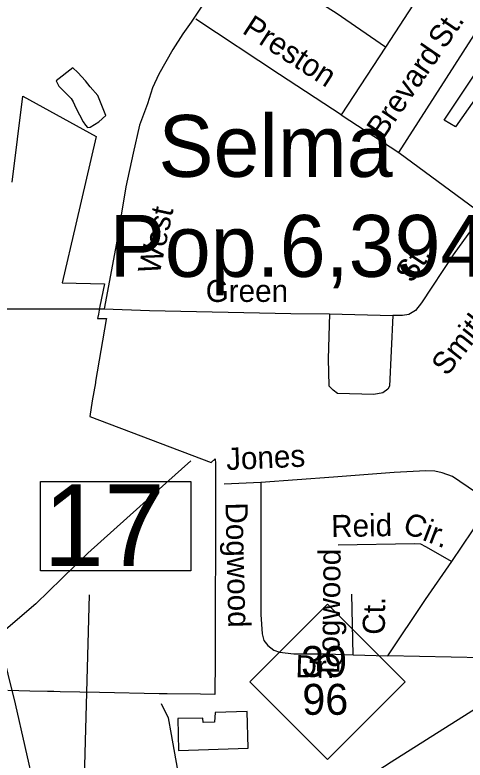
# Model space of a CAD drawing. Extents: x 2082433 to 2279600, y 546599 to 755198.
# Drawn here: x 2208822 to 2210752, y 648029 to 651223 of the extents above; entities that cross this region are included whole.
import ezdxf

# ---------------------------------------------------------------- set-up
doc = ezdxf.new("R2010")
doc.units = 0
for name, color, linetype in [('Exist Boundary Political City Limit New', 7, 'Continuous'), ('Exist Civil Demographics City Label', 7, 'Continuous'), ('Exist Cultural Warehouse Building Footprint', 7, 'Continuous'), ('Exist Hydrographic Misc Water Feature', 7, 'Continuous'), ('Exist Road Non-System Type 51', 7, 'Continuous'), ('Exist Road Non-System Type 51 Label', 7, 'Continuous'), ('Exist Road Primary NC Shield CELL', 7, 'Continuous'), ('Exist Road Primary NC Shield Number Label', 7, 'Continuous'), ('Exist Road Primary US Structure Standard Bridge Number Label', 7, 'Continuous'), ('Exist Road Primary US UnDivided 4 Lane Attributed', 7, 'Continuous'), ('Exist Utilities Electrical Transmission Line', 7, 'Continuous'), ('Map Preparation Boundary City Limit Buffer Line', 7, 'Continuous')]:
    doc.layers.add(name, color=color, linetype=linetype)

msp = doc.modelspace()

# ---------------------------------------------------------------- linework, layer by layer
at = {"layer": 'Exist Boundary Political City Limit New'}
msp.add_lwpolyline([(2208810.5, 650505.9), (2208856.8, 650875.1), (2209170, 650701.6), (2209083.2, 650325.8), (2209025.2, 650074.8), (2209206, 650070.8), (2209186.8, 649975.1), (2209180.2, 649941), (2209176.5, 649922), (2209181.2, 649921.9), (2209214.5, 649921.2), (2209214, 649917.8), (2209168.2, 649651.1), (2209167.5, 649646), (2209154.2, 649569.4), (2209142.8, 649501.5), (2209663, 649304.8), (2209680.2, 649320.8), (2209681.8, 649300), (2209681.5, 649230.6), (2209681.5, 649179.6), (2209680.2, 648457.1), (2209680, 648310.9), (2209617.2, 648311.6), (2209475.5, 648313), (2209451, 648313.2), (2209441.2, 648313.4), (2209184.5, 648318.4), (2209016, 648322.2), (2208989.5, 648322.8), (2208962, 648323.4), (2208886.5, 648325.1), (2208791.8, 648327.2)], dxfattribs=at)
at = {"layer": 'Exist Cultural Warehouse Building Footprint'}
for points in [[(2210663, 650771.8), (2210833.8, 651029), (2211003.1, 650930.2), (2210970.2, 650881.6), (2210841.7, 650956.8), (2210826, 650930.2), (2210837, 650922.3), (2210711.6, 650743.6)], [(2209523.9, 648069.7), (2209822.5, 648080.9), (2209817.8, 648237.4), (2209680.2, 648233.7), (2209678.3, 648191.5), (2209629.6, 648190.6), (2209627.8, 648209.3), (2209520.1, 648207.4)]]:
    msp.add_lwpolyline(points, close=True, dxfattribs=at)
at = {"layer": 'Exist Hydrographic Misc Water Feature'}
for points in [[(2209070.4, 650996.4), (2208999, 650939.9), (2209010.9, 650917.8), (2209063.4, 650864.5), (2209071.6, 650850.2), (2209083.9, 650824.4), (2209114.3, 650764.7), (2209124.3, 650750.6), (2209134.2, 650741), (2209144.4, 650741.1), (2209181.9, 650765), (2209211.9, 650791.4), (2209177.2, 650877.3), (2209144.8, 650915), (2209124.9, 650940.8), (2209092.5, 650976.4), (2209070.4, 650996.4)], [(2209575.8, 649312.4), (2209468.8, 649215.9), (2209135, 648915.8), (2208912.5, 648698.4), (2208721.6, 648537)]]:
    msp.add_lwpolyline(points, dxfattribs=at)
at = {"layer": 'Exist Road Non-System Type 51'}
for p, q in [((2210605.2, 651383), (2210411.5, 651084.6)), ((2210468.7, 650632.8), (2210843.1, 651218.5)), ((2210411.5, 651084.6), (2210220.4, 650795.3)), ((2210220.4, 650795.3), (2210468.7, 650632.8)), ((2210468.7, 650632.8), (2210826.2, 650368.2)), ((2210171, 649941.1), (2210442.7, 649934)), ((2209875.8, 649218.2), (2209719.8, 649211.7)), ((2210694.9, 648880.2), (2210863.9, 649131.1)), ((2210272.4, 648479.8), (2210265.9, 648739.8)), ((2210272.4, 648479.8), (2210420.6, 648475.9)), ((2210889.9, 648466.8), (2210420.6, 648475.9))]:
    msp.add_line(p, q, dxfattribs=at)
for points in [[(2209970.4, 651784.8), (2209775.7, 651490.8), (2209578.2, 651192.3), (2209541.7, 651141.9), (2209499.1, 651074.5), (2209439.6, 650969), (2209412.6, 650910.7), (2209390.2, 650842.2), (2209356.5, 650750.2), (2209329.6, 650630.2), (2209297.6, 650485.4), (2209257.2, 650244.1), (2209205.1, 649962.5)], [(2210411.5, 651084.6), (2210199.6, 651230.2), (2209942.1, 651393.4), (2209799.1, 651489.6)], [(2210220.4, 650795.3), (2209956.4, 650966.9), (2209597.6, 651204.2)], [(2210826.2, 650368.2), (2210701.4, 650194.6), (2210564.9, 649988.6), (2210538.9, 649956.1), (2210511.6, 649939.2), (2210484.3, 649934), (2210442.7, 649934)], [(2208705.5, 650016.4), (2208712.5, 650001.4), (2208720.6, 649989.8), (2208733.3, 649974.8), (2208751.8, 649967.8), (2208777.3, 649963.2), (2208815.5, 649963.2), (2209205.1, 649962.5)], [(2209205.1, 649962.5), (2209398.7, 649956.7), (2210004.5, 649943.7), (2210171, 649941.1)], [(2210171, 649941.1), (2210165.8, 649748.7), (2210168.4, 649633)], [(2210442.7, 649934), (2210428.4, 649631.7), (2210420.6, 649618.7), (2210399.8, 649603.1), (2210360.8, 649596.6), (2210204.8, 649600.5), (2210186.6, 649614.8), (2210168.4, 649633)], [(2210863.9, 649131.1), (2210697.5, 649244.2), (2210653.3, 649259.8), (2210622.1, 649267.6), (2210584.4, 649268.9), (2210447.9, 649262.4), (2210187.9, 649241.6), (2209875.8, 649218.2)], [(2209875.8, 649218.2), (2209875.8, 648946.5), (2209875.8, 648652.7), (2209882.3, 648570.8), (2209888.8, 648542.2), (2209907, 648520.1), (2209931.7, 648500.6), (2209956.4, 648491.5), (2210017.5, 648485), (2210158, 648485), (2210272.4, 648479.8)], [(2210208.7, 648951.7), (2210535, 648956.9), (2210561, 648955.6), (2210583.1, 648945.2), (2210694.9, 648880.2)], [(2210420.6, 648475.9), (2210583.1, 648717.7), (2210694.9, 648880.2)], [(2209448.7, 648271.5), (2209479.4, 648210), (2209492.4, 648138.9), (2209518.3, 647994.9), (2209529.6, 647868), (2209545.8, 647646.4), (2209560.3, 647606.8), (2209591, 647546.9), (2209625, 647496)]]:
    msp.add_lwpolyline(points, dxfattribs=at)
at = {"layer": 'Exist Road Primary NC Shield CELL'}
msp.add_lwpolyline([(2209829.6, 648365.1), (2210162.6, 648698.1), (2210495.6, 648365.1), (2210162.6, 648032.1)], close=True, dxfattribs=at)
at = {"layer": 'Exist Road Primary US Structure Standard Bridge Number Label'}
msp.add_line((2209079.3, 646364.2), (2209141.4, 648737.4), dxfattribs=at)
msp.add_lwpolyline([(2208932, 649223), (2209576.1, 649223), (2209576.1, 648840.7), (2208932, 648840.7)], close=True, dxfattribs=at)
at = {"layer": 'Exist Road Primary US UnDivided 4 Lane Attributed'}
msp.add_lwpolyline([(2208424.8, 646732.1), (2208487.3, 646773.8), (2208560.2, 646824.1), (2209070.3, 647146.7), (2209304.8, 647289), (2209625, 647496), (2209680, 647530), (2210435.2, 648021.7), (2210916.9, 648325.9)], dxfattribs=at)
at = {"layer": 'Exist Utilities Electrical Transmission Line'}
msp.add_lwpolyline([(2209597.7, 646411.9), (2209543.1, 646499.6), (2209688.4, 646594.4), (2209046.2, 647537.7), (2209036.1, 647571.7), (2209015.8, 647615.5), (2208983.1, 647683.1), (2208952.7, 647766.9), (2208907.7, 647904.6), (2208825.3, 648269.8), (2208381.1, 650062), (2205593.5, 652983.6), (2205174.1, 653490.4), (2203999.9, 654532), (2202321, 656010.8), (2202058.4, 656006.5), (2200150, 657674.1), (2198221.9, 659238.2)], dxfattribs=at)
at = {"layer": 'Map Preparation Boundary City Limit Buffer Line'}
msp.add_lwpolyline([(2208810.5, 650505.9), (2208856.8, 650875.1), (2209170, 650701.6), (2209083.2, 650325.8), (2209025.2, 650074.8), (2209206, 650070.8), (2209186.8, 649975.1), (2209180.2, 649941), (2209176.5, 649922), (2209181.2, 649921.9), (2209214.5, 649921.2), (2209214, 649917.8), (2209168.2, 649651.1), (2209167.5, 649646), (2209154.2, 649569.4), (2209142.8, 649501.5), (2209663, 649304.8), (2209680.2, 649320.8), (2209681.8, 649300), (2209681.5, 649230.6), (2209681.5, 649179.6), (2209680.2, 648457.1), (2209680, 648310.9), (2209617.2, 648311.6), (2209475.5, 648313), (2209451, 648313.2), (2209441.2, 648313.4), (2209184.5, 648318.4), (2209016, 648322.2), (2208989.5, 648322.8), (2208962, 648323.4), (2208886.5, 648325.1), (2208791.8, 648327.2)], dxfattribs=at)

# ---------------------------------------------------------------- texts
at = {"layer": 'Exist Civil Demographics City Label'}
for s, p in [('Selma', (2209437.3, 650528.8)), ('Pop.6,394', (2209228.3, 650100.3))]:
    msp.add_text(s, height=265, dxfattribs=at).set_placement(p)
at = {"layer": 'Exist Road Non-System Type 51 Label'}
for s, rotation, p in [('Preston', 327.0091, (2209792, 651147.7)), ('St.', 55.6222, (2210664.9, 651072.8)), ('Brevard', 55.6222, (2210401.6, 650687.9)), ('West', 77.8287, (2209441.4, 650106.6)), ('St.', 56.4975, (2210525.3, 650069.1)), ('Smithfield', 51.662, (2210674.2, 649670.9)), ('Green', 0.0201, (2209640.2, 649992.7)), ('Jones', 2.5856, (2209729.6, 649271.9)), ('Dogwood', 271.3765, (2209724.8, 649132.5)), ('Reid', 1.0417, (2210178.9, 648984.5)), ('Cir.', 338.9604, (2210479.3, 649006.7)), ('Dogwood', 89.3248, (2210212.5, 648397.7)), ('Ct.', 89.3248, (2210407.9, 648566)), ('Dr.', 358.5263, (2210024.2, 648384.4))]:
    msp.add_text(s, height=95, rotation=rotation, dxfattribs=at).set_placement(p)
at = {"layer": 'Exist Road Primary NC Shield Number Label'}
for s, p in [('39', (2210049.2, 648385.6)), ('96', (2210054.2, 648223.3))]:
    msp.add_text(s, height=132.5, dxfattribs=at).set_placement(p)
at = {"layer": 'Exist Road Primary US Structure Standard Bridge Number Label'}
msp.add_text('17', height=350, dxfattribs=at).set_placement((2208944.5, 648860.5))

doc.saveas('drawing.dxf')
